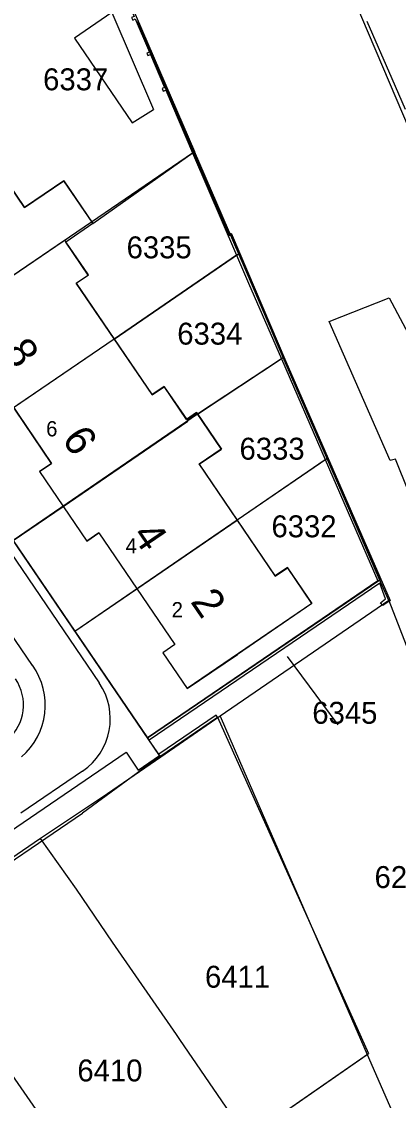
# Model space of a CAD drawing. Extents: x 148816 to 151297, y 399515 to 402500.
# Drawn here: x 150439.5 to 150470.5, y 399976.4 to 400065 of the extents above; entities that cross this region are included whole.
import ezdxf

# ---------------------------------------------------------------- set-up
doc = ezdxf.new("R2010")
doc.units = 0
for name, color, linetype in [('B01 Hoofdgebouw  [D] Norm', 7, 'Continuous'), ('B01 Hoofdgebouw  [T] Norm', 7, 'Continuous'), ('B01 hoofgebouw', 7, 'Continuous'), ('G01 perceelsgrens', 7, 'Continuous'), ('T01 Muur  [T] Gem', 7, 'Continuous'), ('T01 Muur  [T] Norm', 7, 'Continuous'), ('T03 Hek raster  [T] Norm', 7, 'Continuous'), ('T04 Haag heg  [D] Gem', 7, 'Continuous'), ('V00 Kant verharding algemeen  [T] Norm', 7, 'Continuous'), ('V00 Kant verharding algemeen secundair  [T] Gem', 7, 'Continuous'), ('Z01 perceelnummer', 7, 'Continuous'), ('Z02 huisnummer', 7, 'Continuous'), ('Z02 Huisnummer  [Tekst] Norm', 7, 'Continuous')]:
    doc.layers.add(name, color=color, linetype=linetype)

msp = doc.modelspace()

# ---------------------------------------------------------------- linework, layer by layer
at = {"layer": 'B01 Hoofdgebouw  [D] Norm'}
for p, q in [((150432.776, 400040.084), (150443.03, 400047.064)), ((150438.836, 400033.318), (150447.106, 400038.952)), ((150442.915, 400025.203), (150453.163, 400032.193)), ((150448.977, 400018.44), (150457.233, 400024.07))]:
    msp.add_line(p, q, dxfattribs=at)
at = {"layer": 'B01 Hoofdgebouw  [T] Norm'}
for p, q in [((150434.194, 400057.882), (150439.746, 400049.734)), ((150439.746, 400049.734), (150442.969, 400051.93)), ((150442.969, 400051.93), (150445.357, 400048.426)), ((150445.357, 400048.426), (150443.134, 400046.911)), ((150443.03, 400047.064), (150443.134, 400046.911)), ((150444.98, 400044.201), (150443.134, 400046.911)), ((150443.988, 400043.525), (150444.98, 400044.201)), ((150443.988, 400043.525), (150450.241, 400034.354)), ((150441.963, 400028.729), (150435.71, 400037.907)), ((150450.241, 400034.354), (150451.233, 400035.029)), ((150451.233, 400035.029), (150453.073, 400032.326)), ((150453.073, 400032.326), (150453.9, 400032.889)), ((150453.073, 400032.326), (150453.163, 400032.193)), ((150453.9, 400032.889), (150455.937, 400029.897)), ((150454.111, 400028.654), (150455.937, 400029.897)), ((150440.971, 400028.053), (150441.963, 400028.729)), ((150454.111, 400028.654), (150460.359, 400019.48)), ((150440.971, 400028.053), (150444.859, 400022.353)), ((150445.848, 400023.027), (150444.859, 400022.353)), ((150445.848, 400023.027), (150452.106, 400013.852)), ((150460.359, 400019.48), (150461.359, 400020.161)), ((150461.359, 400020.161), (150463.369, 400017.211)), ((150452.106, 400013.852), (150451.114, 400013.176)), ((150451.114, 400013.176), (150453.121, 400010.23))]:
    msp.add_line(p, q, dxfattribs=at)
at = {"layer": 'B01 hoofgebouw'}
for points in [[(150446.905, 400065.76), (150443.834, 400063.656), (150448.598, 400056.704), (150450.356, 400057.78)], [(150446.905, 400065.76), (150450.356, 400057.78)], [(150463.37, 400017.21), (150461.356, 400020.167), (150460.362, 400019.49), (150454.1, 400028.684), (150455.923, 400029.925), (150453.892, 400032.907), (150453.063, 400032.342), (150451.219, 400035.051), (150450.225, 400034.374), (150443.991, 400043.526), (150444.985, 400044.203), (150443.123, 400046.936), (150445.343, 400048.448), (150442.963, 400051.944), (150439.732, 400049.744), (150434.17, 400057.91), (150437.4, 400060.11), (150435.031, 400063.589)], [(150450.004, 400062.509), (150449.801, 400062.424), (150449.889, 400062.22), (150450.089, 400062.312)], [(150451.26, 400059.598), (150451.06, 400059.506), (150451.147, 400059.304), (150451.349, 400059.391)], [(150426.71, 400057.872), (150422.578, 400055.058), (150424.587, 400052.108), (150425.579, 400052.783), (150431.827, 400043.61), (150430.835, 400042.935), (150434.718, 400037.232), (150435.71, 400037.907), (150441.963, 400028.729), (150440.971, 400028.053), (150444.859, 400022.353), (150445.848, 400023.027), (150452.106, 400013.852), (150451.114, 400013.176), (150453.121, 400010.23), (150457.253, 400013.044)], [(150463.37, 400017.21), (150457.253, 400013.044)]]:
    msp.add_lwpolyline(points, dxfattribs=at)
at = {"layer": 'G01 perceelsgrens'}
for points in [[(150447.827, 400067.592), (150448.746, 400065.427), (150448.544, 400065.34), (150448.632, 400065.136), (150448.832, 400065.228), (150450.004, 400062.509), (150449.801, 400062.424), (150449.889, 400062.22), (150450.089, 400062.312), (150451.26, 400059.598), (150451.06, 400059.506), (150451.147, 400059.304), (150451.349, 400059.391), (150453.561, 400054.241)], [(150447.952, 400067.687), (150453.724, 400054.352)], [(150471.06, 400057.79), (150469.966, 400060.324), (150467.915, 400065.027)], [(150468.943, 400019.19), (150453.724, 400054.352)], [(150428.657, 400037.276), (150445.253, 400048.58), (150453.561, 400054.241)], [(150453.561, 400054.241), (150457.171, 400045.834)], [(150457.171, 400045.834), (150447.115, 400038.939), (150433.721, 400029.849)], [(150457.171, 400045.834), (150458.164, 400043.523), (150460.862, 400037.324)], [(150460.862, 400037.324), (150453.976, 400032.783), (150438.808, 400022.388)], [(150460.862, 400037.324), (150464.468, 400029.039)], [(150443.88, 400014.949), (150457.224, 400024.097), (150464.468, 400029.039)], [(150464.468, 400029.039), (150468.798, 400019.091)], [(150438.808, 400022.388), (150443.88, 400014.949)], [(150468.798, 400019.091), (150464.215, 400015.97)], [(150469.687, 400017.472), (150468.943, 400019.19)], [(150469.687, 400017.472), (150455.817, 400007.971)], [(150469.687, 400017.472), (150475.454, 400002.668), (150476.647, 400000)], [(150464.215, 400015.97), (150453.965, 400008.99)], [(150443.88, 400014.949), (150449.85, 400006.193)], [(150453.965, 400008.99), (150449.85, 400006.193)], [(150455.817, 400007.971), (150450.94, 400004.593)], [(150455.817, 400007.971), (150459.293, 400000)], [(150450.94, 400004.593), (150449.85, 400006.193)], [(150450.94, 400004.593), (150446.553, 400001.579), (150444.182, 400000)], [(150444.182, 400000), (150441.058, 399997.919)], [(150459.293, 400000), (150467.931, 399980.193)], [(150441.058, 399997.919), (150430.392, 399990.655)], [(150458.039, 399973.345), (150452.517, 399981.408), (150452.226, 399981.829), (150446.966, 399989.406), (150444.007, 399993.752), (150441.058, 399997.919)], [(150441.821, 399974.019), (150441.674, 399974.232), (150436.238, 399982.063), (150433.278, 399986.413)], [(150458.039, 399973.345), (150467.931, 399980.193)], [(150467.931, 399980.193), (150472.064, 399970.753)]]:
    msp.add_lwpolyline(points, dxfattribs=at)
at = {"layer": 'T01 Muur  [T] Gem'}
msp.add_line((150463.369, 400017.211), (150453.121, 400010.23), dxfattribs=at)
at = {"layer": 'T01 Muur  [T] Norm'}
for points in [[(150448.946, 400065), (150456.559, 400047.45), (150456.677, 400047.501), (150461.148, 400037.063), (150468.97, 400019.149)], [(150449.038, 400065.04), (150456.611, 400047.581), (150456.73, 400047.632), (150461.24, 400037.103), (150469.808, 400017.48), (150469.207, 400017.056), (150469.009, 400017.286), (150469.435, 400017.61), (150468.962, 400018.902), (150449.976, 400005.988)], [(150468.97, 400019.149), (150449.863, 400006.154), (150449.976, 400005.988)], [(150450.876, 400004.665), (150455.616, 400007.889), (150455.503, 400008.055), (150450.773, 400004.838), (150450.876, 400004.665)]]:
    msp.add_lwpolyline(points, dxfattribs=at)
at = {"layer": 'T03 Hek raster  [T] Norm'}
for points in [[(150507.737, 400055.27), (150480.281, 400036.147), (150475.334, 400046.957), (150466.39, 400067.955), (150461.764, 400078.697), (150447.711, 400068.15)], [(150455.616, 400007.889), (150468.032, 399980.263)]]:
    msp.add_lwpolyline(points, dxfattribs=at)
at = {"layer": 'T04 Haag heg  [D] Gem'}
for p, q in [((150445.357, 400048.426), (150453.603, 400054.265)), ((150447.115, 400038.939), (150457.342, 400045.95)), ((150453.976, 400032.783), (150460.998, 400037.414)), ((150457.224, 400024.097), (150464.61, 400029.136)), ((150438.794, 400022.394), (150442.915, 400025.203)), ((150443.864, 400014.955), (150448.977, 400018.44)), ((150450.876, 400004.665), (150444.506, 400000))]:
    msp.add_line(p, q, dxfattribs=at)
for points in [[(150405.55, 399973.51), (150444.506, 400000)], [(150432.579, 399955.701), (150468.032, 399980.263)]]:
    msp.add_lwpolyline(points, dxfattribs=at)
at = {"layer": 'V00 Kant verharding algemeen  [T] Norm'}
for points in [[(150450.833, 400004.731), (150406.836, 400069.282)], [(150408.412, 400065.694), (150445.884, 400010.703)], [(150483.583, 400010.31), (150478.591, 400008.375), (150470.237, 400029.09), (150469.82, 400028.969), (150464.797, 400040.387), (150469.718, 400042.314), (150473.31, 400035.588)], [(150440.743, 400000), (150448.089, 400005.004), (150449.079, 400003.537)], [(150449.079, 400003.537), (150450.833, 400004.731)], [(150444.513, 400003.465), (150439.431, 400000)], [(150408.734, 399978.198), (150440.743, 400000)]]:
    msp.add_lwpolyline(points, dxfattribs=at)
for centre, radius, start, end in [((150435.86, 400008.895), 3.791, 311.42605, 34.23038), ((150441.578, 400007.77), 5.21, 304.28395, 34.26858)]:
    msp.add_arc(centre, radius, start, end, dxfattribs=at)
at = {"layer": 'V00 Kant verharding algemeen secundair  [T] Gem'}
msp.add_lwpolyline([(150440.388, 400012.145), (150421.966, 400039.146)], dxfattribs=at)
msp.add_arc((150435.802, 400008.877), 5.632, 310.92895, 35.472, dxfattribs=at)
at = {"layer": 'Z01 perceelnummer'}
msp.add_lwpolyline([(150465.522, 400007.247), (150461.375, 400012.865)], dxfattribs=at)

# ---------------------------------------------------------------- texts
for s, p in [('6337', (150441.265, 400059.371)), ('6335', (150448.131, 400045.571)), ('6334', (150452.299, 400038.485)), ('6333', (150457.42, 400029.036)), ('6332', (150460.047, 400022.661)), ('6345', (150463.405, 400007.347)), ('6299', (150468.527, 399993.856)), ('6411', (150454.58, 399985.672)), ('6410', (150444.084, 399977.973))]:
    msp.add_text(s, height=1.8, dxfattribs=at).set_placement(p)
at = {"layer": 'Z02 huisnummer'}
for s, p in [('8', (150437.962, 400037.91)), ('6', (150442.753, 400030.713)), ('4', (150448.522, 400022.846)), ('2', (150453.335, 400017.375))]:
    msp.add_text(s, height=2.5, rotation=304.27827, dxfattribs=at).set_placement(p)
at = {"layer": 'Z02 Huisnummer  [Tekst] Norm'}
for s, p in [('6', (150441.514, 400030.949)), ('4', (150448.05, 400021.333)), ('2', (150451.837, 400016.091))]:
    msp.add_text(s, height=1.25, dxfattribs=at).set_placement(p)

doc.saveas('drawing.dxf')
